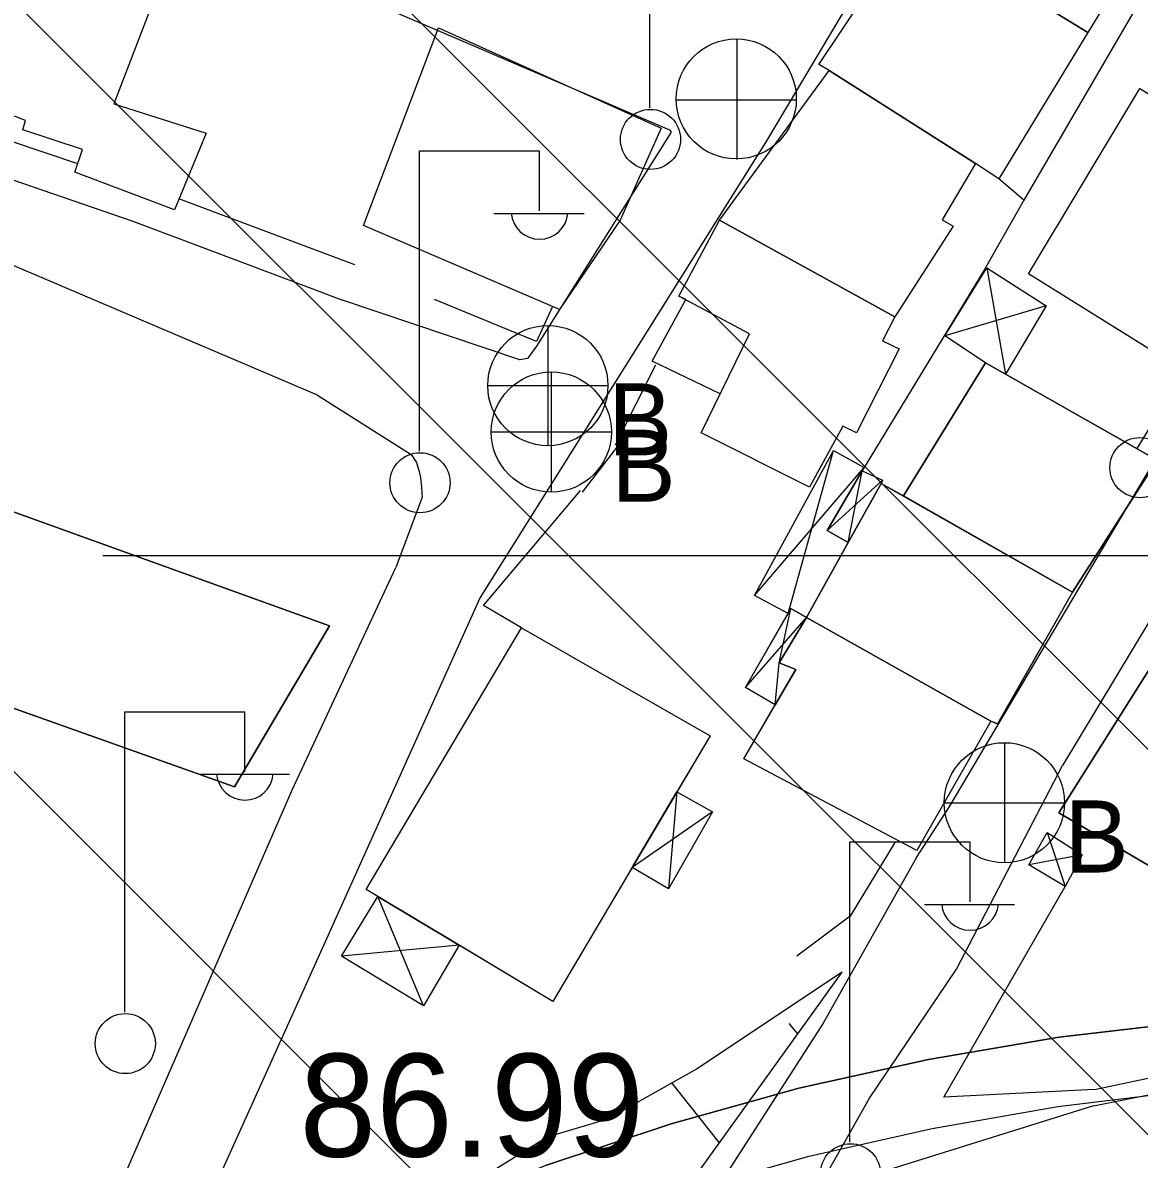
# Model space of a CAD drawing. Extents: x 417995 to 421451, y 4454518 to 4458015.
# Drawn here: x 420777.8 to 420842.8, y 4457071.7 to 4457138 of the extents above; entities that cross this region are included whole.
import ezdxf

# ---------------------------------------------------------------- set-up
doc = ezdxf.new("R2010")
doc.units = 0
for name, color, linetype in [('ADAKENARI', 7, 'Continuous'), ('B_Ins_Halinde', 7, 'Continuous'), ('B_Kapi', 7, 'Continuous'), ('B_Mesken', 7, 'Continuous'), ('B_Sundurma', 7, 'Continuous'), ('B_Teras', 7, 'Continuous'), ('KALDIRIM', 7, 'Continuous'), ('PL_KON_MEV_250', 7, 'Continuous'), ('S_Elektrik_Diregi', 7, 'Continuous'), ('S_Rogar_Kapagi', 7, 'Continuous'), ('S_Rogar_Kapagi_Buski', 7, 'Continuous'), ('Sev_Sevalti', 7, 'Continuous'), ('Sev_Sevustu', 7, 'Continuous'), ('Sev_Tarama', 7, 'Continuous'), ('Sinir_Duvar_tek_tarafa_ait', 7, 'Continuous'), ('Sinir_Ist_Duvari', 7, 'Continuous'), ('Sinir_Tel_bir_taraf', 7, 'Continuous'), ('SN_TR_SIVILASMA', 7, 'Continuous'), ('SN_TR_TASKIN', 7, 'Continuous'), ('TR_ORTAYOGUNKONUT', 7, 'Continuous'), ('Y_Kot_Noktasi', 7, 'Continuous'), ('Yol_Sose', 7, 'Continuous')]:
    doc.layers.add(name, color=color, linetype=linetype)

msp = doc.modelspace()

# ---------------------------------------------------------------- linework, layer by layer
at = {"layer": 'ADAKENARI'}
for p, q in [((420845.791, 4457079.739), (420838.121, 4457078.836)), ((420838.121, 4457078.836), (420830.506, 4457077.543)), ((420830.506, 4457077.543), (420822.968, 4457075.863)), ((420822.968, 4457075.863), (420815.525, 4457073.799)), ((420815.525, 4457073.799), (420808.198, 4457071.359))]:
    msp.add_line(p, q, dxfattribs=at)
at = {"layer": 'B_Ins_Halinde'}
for points in [[(420770.741, 4457111.775), (420766.213, 4457101.914), (420790.093, 4457093.432), (420795.623, 4457102.815)], [(420770.741, 4457111.775), (420795.624, 4457102.815), (420790.093, 4457093.432), (420766.213, 4457101.914)]]:
    msp.add_lwpolyline(points, close=True, dxfattribs=at)
at = {"layer": 'B_Kapi'}
msp.add_lwpolyline([(420810.36, 4457110.594), (420812.432, 4457113.293)], dxfattribs=at)
at = {"layer": 'B_Mesken'}
for points in [[(420845.187, 4457146.227), (420839.794, 4457137.375), (420829.565, 4457143.656), (420834.986, 4457152.551)], [(420835.334, 4457152.336), (420841.236, 4457148.677), (420845.187, 4457146.227), (420839.794, 4457137.375), (420829.565, 4457143.656), (420834.986, 4457152.551)], [(420776.513, 4457146.847), (420786.947, 4457143.336), (420783.061, 4457133.225), (420788.448, 4457131.511), (420786.592, 4457127.057), (420780.795, 4457129.25), (420781.238, 4457130.555), (420777.76, 4457131.715), (420777.924, 4457132.262), (420771.944, 4457134.568)], [(420824.731, 4457135.174), (420824.13, 4457135.516), (420829.565, 4457143.656), (420839.794, 4457137.375), (420834.614, 4457128.862), (420833.255, 4457129.74)], [(420824.731, 4457135.174), (420824.13, 4457135.516), (420829.565, 4457143.656), (420839.794, 4457137.375), (420834.614, 4457128.862), (420833.255, 4457129.74)], [(420801.977, 4457137.646), (420814.939, 4457131.803), (420812.547, 4457126.456), (420809.028, 4457121.245), (420797.596, 4457126.14)], [(420801.977, 4457137.646), (420814.939, 4457131.803), (420812.547, 4457126.456), (420809.028, 4457121.245), (420797.596, 4457126.14)], [(420818.342, 4457126.443), (420824.731, 4457135.174), (420833.255, 4457129.74), (420831.309, 4457126.465), (420831.948, 4457126.096), (420828.559, 4457120.821)], [(420818.342, 4457126.443), (420824.731, 4457135.174), (420833.255, 4457129.74), (420831.309, 4457126.466), (420831.949, 4457126.096), (420828.559, 4457120.821)], [(420845.645, 4457117.506), (420836.342, 4457123.314), (420842.812, 4457134.114), (420853.432, 4457127.753), (420851.177, 4457123.991), (420849.944, 4457124.722)], [(420846.981, 4457131.617), (420851.91, 4457128.665), (420853.432, 4457127.753), (420851.177, 4457123.992), (420849.944, 4457124.723), (420845.645, 4457117.506), (420836.342, 4457123.314), (420842.812, 4457134.114)], [(420818.384, 4457116.33), (420814.408, 4457118.23), (420816.371, 4457121.815), (420815.978, 4457122.026), (420818.342, 4457126.443), (420828.559, 4457120.821), (420827.841, 4457119.424), (420828.794, 4457118.947), (420826.309, 4457114.051), (420825.518, 4457114.439), (420823.586, 4457110.882), (420817.263, 4457114.046)], [(420818.384, 4457116.33), (420814.408, 4457118.23), (420816.371, 4457121.815), (420815.978, 4457122.026), (420818.342, 4457126.443), (420828.559, 4457120.821), (420827.841, 4457119.424), (420828.794, 4457118.947), (420826.309, 4457114.051), (420825.518, 4457114.439), (420823.586, 4457110.882), (420817.263, 4457114.046)], [(420838.896, 4457104.774), (420843.837, 4457112.466), (420833.823, 4457118.129), (420829.048, 4457110.378)], [(420834.995, 4457117.466), (420843.837, 4457112.466), (420838.896, 4457104.774), (420829.048, 4457110.378), (420833.822, 4457118.129)], [(420823.397, 4457103.298), (420827.756, 4457111.113), (420838.896, 4457104.774), (420834.533, 4457097.09), (420834.132, 4457097.26)], [(420829.048, 4457110.378), (420838.896, 4457104.774), (420834.533, 4457097.091), (420834.132, 4457097.26), (420823.397, 4457103.298), (420825.838, 4457107.675), (420827.756, 4457111.113)], [(420834.132, 4457097.26), (420829.837, 4457089.722), (420819.763, 4457095.065), (420822.787, 4457100.269), (420821.821, 4457100.648), (420823.397, 4457103.298)], [(420834.132, 4457097.26), (420829.837, 4457089.723), (420819.763, 4457095.065), (420821.586, 4457098.202), (420822.787, 4457100.269), (420821.821, 4457100.648), (420823.397, 4457103.298)], [(420817.795, 4457096.401), (420808.628, 4457080.929), (420797.769, 4457087.442), (420806.809, 4457102.685)], [(420817.795, 4457096.401), (420815.858, 4457093.131), (420813.245, 4457088.722), (420808.628, 4457080.929), (420803.172, 4457084.202), (420798.44, 4457087.04), (420797.769, 4457087.442), (420806.809, 4457102.685)], [(420845.108, 4457099.784), (420843.643, 4457100.693), (420838.102, 4457091.909), (420850.431, 4457084.692), (420855.705, 4457093.061)], [(420845.108, 4457099.784), (420855.705, 4457093.061), (420850.431, 4457084.692), (420838.102, 4457091.909), (420843.643, 4457100.693)]]:
    msp.add_lwpolyline(points, close=True, dxfattribs=at)
at = {"layer": 'B_Sundurma'}
for p, q in [((420833.907, 4457123.663), (420834.995, 4457117.466)), ((420837.37, 4457121.447), (420831.462, 4457119.706)), ((420822.331, 4457103.529), (420824.97, 4457113.028)), ((420820.386, 4457104.574), (420826.756, 4457112.035)), ((420824.606, 4457108.365), (420827.832, 4457111.291)), ((420825.838, 4457107.675), (420826.646, 4457111.849)), ((420819.86, 4457099.222), (420823.397, 4457103.298)), ((420821.821, 4457100.648), (420822.498, 4457103.822)), ((420821.586, 4457098.202), (420821.821, 4457100.648)), ((420815.858, 4457093.131), (420815.364, 4457087.477)), ((420817.93, 4457091.971), (420813.245, 4457088.722)), ((420837.423, 4457090.775), (420838.48, 4457087.63)), ((420839.458, 4457089.466), (420836.351, 4457088.885)), ((420801.094, 4457080.678), (420798.44, 4457087.039)), ((420803.172, 4457084.201), (420796.329, 4457083.559))]:
    msp.add_line(p, q, dxfattribs=at)
for points in [[(420833.907, 4457123.663), (420837.37, 4457121.447), (420834.995, 4457117.466), (420833.823, 4457118.129), (420831.462, 4457119.706)], [(420834.995, 4457117.466), (420833.822, 4457118.129), (420831.462, 4457119.706), (420833.907, 4457123.663), (420837.37, 4457121.448)], [(420822.331, 4457103.529), (420820.386, 4457104.574), (420824.97, 4457113.028), (420826.756, 4457112.035), (420826.646, 4457111.849), (420824.606, 4457108.365), (420825.838, 4457107.675), (420823.397, 4457103.298), (420822.498, 4457103.822)], [(420826.646, 4457111.849), (420824.606, 4457108.365), (420825.838, 4457107.675), (420823.397, 4457103.298), (420822.498, 4457103.822), (420822.331, 4457103.529), (420820.386, 4457104.574), (420824.97, 4457113.028), (420826.756, 4457112.035)], [(420825.838, 4457107.675), (420824.606, 4457108.365), (420826.646, 4457111.849), (420827.832, 4457111.291), (420827.756, 4457111.113)], [(420825.838, 4457107.675), (420824.606, 4457108.365), (420826.646, 4457111.849), (420827.832, 4457111.291), (420827.756, 4457111.113)], [(420821.586, 4457098.202), (420819.86, 4457099.222), (420822.498, 4457103.822), (420823.397, 4457103.298), (420821.821, 4457100.648), (420822.787, 4457100.269)], [(420823.397, 4457103.298), (420821.821, 4457100.648), (420822.787, 4457100.269), (420821.586, 4457098.202), (420819.86, 4457099.222), (420822.331, 4457103.529), (420822.498, 4457103.822)], [(420815.858, 4457093.131), (420817.93, 4457091.971), (420815.364, 4457087.477), (420813.245, 4457088.722)], [(420813.245, 4457088.722), (420815.858, 4457093.131), (420817.93, 4457091.971), (420815.364, 4457087.477)], [(420837.423, 4457090.775), (420839.458, 4457089.466), (420838.48, 4457087.63), (420836.351, 4457088.885)], [(420837.423, 4457090.775), (420839.458, 4457089.466), (420838.48, 4457087.63), (420836.351, 4457088.885)], [(420803.172, 4457084.202), (420801.095, 4457080.678), (420796.329, 4457083.559), (420798.44, 4457087.04)], [(420803.172, 4457084.201), (420801.094, 4457080.678), (420796.329, 4457083.559), (420798.44, 4457087.039)]]:
    msp.add_lwpolyline(points, close=True, dxfattribs=at)
at = {"layer": 'B_Teras'}
msp.add_lwpolyline([(420818.342, 4457126.443), (420828.559, 4457120.821), (420827.841, 4457119.424), (420828.794, 4457118.947), (420826.309, 4457114.051), (420825.518, 4457114.439), (420823.586, 4457110.882), (420817.263, 4457114.046), (420820.093, 4457119.815), (420815.978, 4457122.026)], close=True, dxfattribs=at)
at = {"layer": 'KALDIRIM'}
for p, q in [((420845.424, 4457075.687), (420838.042, 4457074.783)), ((420838.042, 4457074.783), (420830.715, 4457073.507)), ((420830.715, 4457073.507), (420823.462, 4457071.862)), ((420823.462, 4457071.862), (420816.301, 4457069.853))]:
    msp.add_line(p, q, dxfattribs=at)
at = {"layer": 'PL_KON_MEV_250'}
msp.add_lwpolyline([(420751.393, 4457040.11), (420780.416, 4457057.963), (420787.095, 4457061.84), (420793.964, 4457065.371), (420801.005, 4457068.547), (420808.198, 4457071.359), (420815.525, 4457073.799), (420822.968, 4457075.863), (420830.506, 4457077.543), (420838.121, 4457078.836), (420845.791, 4457079.739), (420853.498, 4457080.249), (420865.596, 4457080.429)], dxfattribs=at)
at = {"layer": 'S_Elektrik_Diregi'}
for p, q in [((420814.283, 4457132.989), (420814.283, 4457150.489)), ((420800.859, 4457112.983), (420800.859, 4457130.483)), ((420800.859, 4457130.483), (420807.859, 4457130.483)), ((420807.859, 4457126.983), (420807.859, 4457130.483)), ((420805.199, 4457126.843), (420810.449, 4457126.843)), ((420783.695, 4457080.303), (420783.695, 4457097.803)), ((420783.695, 4457097.803), (420790.695, 4457097.803)), ((420790.695, 4457094.303), (420790.695, 4457097.803)), ((420788.035, 4457094.163), (420793.285, 4457094.163)), ((420825.929, 4457072.72), (420825.929, 4457090.22)), ((420825.929, 4457090.22), (420832.929, 4457090.22)), ((420832.929, 4457086.72), (420832.929, 4457090.22)), ((420830.269, 4457086.58), (420835.519, 4457086.58))]:
    msp.add_line(p, q, dxfattribs=at)
for centre in [(420814.319, 4457131.153), (420842.824, 4457112.027), (420800.895, 4457111.148), (420783.731, 4457078.468), (420825.965, 4457070.885)]:
    msp.add_circle(centre, 1.75, dxfattribs=at)
for centre in [(420807.86, 4457126.996), (420790.696, 4457094.316), (420832.93, 4457086.733)]:
    msp.add_arc(centre, 1.658, 184.83843, 355.14641, dxfattribs=at)
at = {"layer": 'S_Rogar_Kapagi'}
for p, q in [((420819.366, 4457129.985), (420819.366, 4457136.985)), ((420815.796, 4457133.45), (420822.796, 4457133.45))]:
    msp.add_line(p, q, dxfattribs=at)
msp.add_circle((420819.313, 4457133.514), 3.5, dxfattribs=at)
at = {"layer": 'S_Rogar_Kapagi_Buski'}
for p, q in [((420808.342, 4457120.306), (420808.342, 4457113.306)), ((420808.541, 4457117.605), (420808.541, 4457110.605)), ((420804.842, 4457116.806), (420811.842, 4457116.806)), ((420805.041, 4457114.105), (420812.041, 4457114.105)), ((420834.931, 4457096.002), (420834.931, 4457089.002)), ((420831.431, 4457092.502), (420838.431, 4457092.502))]:
    msp.add_line(p, q, dxfattribs=at)
for centre in [(420808.342, 4457116.806), (420808.541, 4457114.105), (420834.931, 4457092.502)]:
    msp.add_circle(centre, 3.5, dxfattribs=at)
at = {"layer": 'Sev_Sevalti'}
msp.add_lwpolyline([(420825.484, 4457082.627), (420816.994, 4457076.987), (420811.809, 4457074.056), (420808.293, 4457073.012), (420804.649, 4457070.738), (420800.811, 4457068.22), (420793.964, 4457063.098)], dxfattribs=at)
at = {"layer": 'Sev_Sevustu'}
msp.add_lwpolyline([(420793.91, 4457057.977), (420803.975, 4457063.553), (420807.782, 4457065.852), (420816.784, 4457070.532), (420825.484, 4457082.627)], dxfattribs=at)
at = {"layer": 'Sev_Tarama'}
for p, q in [((420822.907, 4457079.045), (420822.401, 4457079.644)), ((420818.338, 4457072.693), (420815.569, 4457076.182))]:
    msp.add_line(p, q, dxfattribs=at)
at = {"layer": 'Sinir_Duvar_tek_tarafa_ait'}
for points in [[(420853.067, 4457155.995), (420845.611, 4457144.022), (420836.072, 4457127.618), (420834.614, 4457128.862)], [(420780.958, 4457129.73), (420769.238, 4457133.668)], [(420794.611, 4457124.776), (420786.856, 4457127.69)], [(420836.072, 4457127.618), (420833.776, 4457123.576), (420826.756, 4457112.035)], [(420797.093, 4457123.844), (420794.611, 4457124.776)], [(420808.617, 4457121.421), (420807.682, 4457119.386), (420801.74, 4457121.833)], [(420812.289, 4457113.365), (420814.628, 4457118.027)], [(420845.403, 4457117.657), (420842.651, 4457113.137)], [(420806.809, 4457102.685), (420804.593, 4457103.988), (420810.238, 4457110.697)], [(420828.558, 4457090.185), (420825.948, 4457085.899), (420822.833, 4457083.572)]]:
    msp.add_lwpolyline(points, dxfattribs=at)
at = {"layer": 'Sinir_Ist_Duvari'}
msp.add_lwpolyline([(420840.177, 4457075.79), (420848.606, 4457077.588), (420850.576, 4457080.992), (420864.782, 4457082.42), (420869.008, 4457085.498)], dxfattribs=at)
at = {"layer": 'Sinir_Tel_bir_taraf'}
msp.add_lwpolyline([(420840.177, 4457075.79), (420831.399, 4457075.349), (420838.48, 4457087.63)], dxfattribs=at)
at = {"layer": 'SN_TR_SIVILASMA'}
for p, q in [((421283.677, 4456655.223), (420178.332, 4457760.568)), ((421283.445, 4456633.004), (420168.354, 4457748.095)), ((421282.982, 4456588.566), (420148.398, 4457723.15))]:
    msp.add_line(p, q, dxfattribs=at)
at = {"layer": 'SN_TR_TASKIN'}
msp.add_line((420782.431, 4457106.904), (420882.431, 4457106.904), dxfattribs=at)
at = {"layer": 'TR_ORTAYOGUNKONUT'}
msp.add_lwpolyline([(420751.393, 4457040.11), (420780.416, 4457057.963), (420787.095, 4457061.84), (420793.964, 4457065.371), (420801.005, 4457068.547), (420808.198, 4457071.359), (420815.525, 4457073.799), (420822.968, 4457075.863), (420830.506, 4457077.543), (420838.121, 4457078.836), (420845.791, 4457079.739), (420853.498, 4457080.249), (420865.596, 4457080.429)], dxfattribs=at)
at = {"layer": 'Yol_Sose'}
for points in [[(420633.646, 4457191.414), (420631.166, 4457182.414), (420631.08, 4457180.17), (420631.269, 4457178.005), (420632.207, 4457176.486), (420633.469, 4457174.744), (420640.738, 4457169.771), (420658.772, 4457159.311), (420666.345, 4457154.691), (420673.975, 4457151.902), (420697.671, 4457150.261), (420712.879, 4457148.791), (420720.917, 4457147.749), (420757.832, 4457135.464), (420784.164, 4457126.392), (420794.587, 4457122.462)], [(420804.383, 4457104.41), (420821.036, 4457130.973), (420836.948, 4457157.707), (420854.048, 4457190.486), (420854.207, 4457190.495), (420857.819, 4457188.912)], [(420831.724, 4457092.25), (420852.406, 4457127.124), (420867.882, 4457153.016), (420881.326, 4457174.063), (420881.425, 4457174.472), (420881.299, 4457174.899), (420864.014, 4457185.491), (420857.819, 4457188.912)], [(420857.732, 4457078.326), (420860.658, 4457078.871), (420865.546, 4457079.781), (420867.143, 4457080.135), (420867.738, 4457080.442), (420868.276, 4457080.914), (420871.129, 4457085.647), (420878.846, 4457100.121), (420890.234, 4457118.62), (420903.139, 4457141.853), (420910.165, 4457153.428), (420910.33, 4457153.972), (420909.993, 4457154.443), (420886.608, 4457170.334), (420885.986, 4457170.451), (420885.408, 4457170.318), (420884.999, 4457169.98), (420864.513, 4457138.144), (420847.46, 4457109.852), (420838.324, 4457094.663)], [(420796.007, 4457140.062), (420815.42, 4457131.704), (420815.533, 4457131.576), (420807.677, 4457119.108), (420807.163, 4457118.381), (420806.712, 4457118.31), (420796.387, 4457121.784)], [(420794.524, 4457116.423), (420776.66, 4457124.033), (420775.531, 4457123.61), (420773.696, 4457121.718), (420763.891, 4457100.299), (420751.648, 4457075.052), (420748.387, 4457067.1), (420748.249, 4457065.075), (420750.224, 4457059.379), (420759.971, 4457047.056), (420772.733, 4457054.575), (420777.52, 4457057.96), (420779.712, 4457059.874), (420780.251, 4457061.209), (420781.576, 4457065.901), (420793.463, 4457093.285), (420794.3, 4457095.082)], [(420794.587, 4457122.462), (420796.387, 4457121.784)], [(420794.93, 4457116.25), (420794.524, 4457116.423)], [(420794.93, 4457116.25), (420800.378, 4457112.784), (420800.684, 4457112.336), (420800.841, 4457111.797), (420800.918, 4457111.435), (420800.987, 4457110.891), (420801.01, 4457110.546), (420801.012, 4457110.299), (420799.478, 4457106.209)], [(420794.3, 4457095.082), (420799.478, 4457106.209)], [(420794.159, 4457081.705), (420804.383, 4457104.41)], [(420840.128, 4457074.838), (420823.975, 4457069.795), (420827.083, 4457075.287), (420832.135, 4457082.798), (420838.324, 4457094.663)], [(420829.806, 4457089.305), (420831.724, 4457092.25)], [(420829.806, 4457089.305), (420824.38, 4457079.667), (420818.518, 4457070.537), (420817.433, 4457069.24), (420817.256, 4457069.105), (420809.956, 4457064.755), (420799.558, 4457059.858)], [(420718.483, 4457007.717), (420716.334, 4457006.707), (420713.815, 4457006.743), (420712.591, 4457007.28), (420712.43, 4457007.501), (420712.635, 4457008.484), (420713.117, 4457009.654), (420727.951, 4457021.133), (420739.857, 4457028.74), (420759.056, 4457041.034), (420778.032, 4457053.03), (420780.798, 4457055.016), (420782.848, 4457056.794), (420785.93, 4457063.813), (420786.886, 4457065.551), (420794.159, 4457081.705)], [(420840.128, 4457074.838), (420855.778, 4457077.962), (420857.732, 4457078.326)]]:
    msp.add_lwpolyline(points, dxfattribs=at)

# ---------------------------------------------------------------- texts
at = {"layer": 'S_Rogar_Kapagi_Buski'}
for p in [(420811.842, 4457112.741), (420812.041, 4457110.04), (420838.431, 4457088.437)]:
    msp.add_text('B', height=4.2, dxfattribs=at).set_placement(p)
at = {"layer": 'Y_Kot_Noktasi'}
msp.add_text('86.99', height=6, dxfattribs=at).set_placement((420793.875, 4457071.877))

doc.saveas('drawing.dxf')
